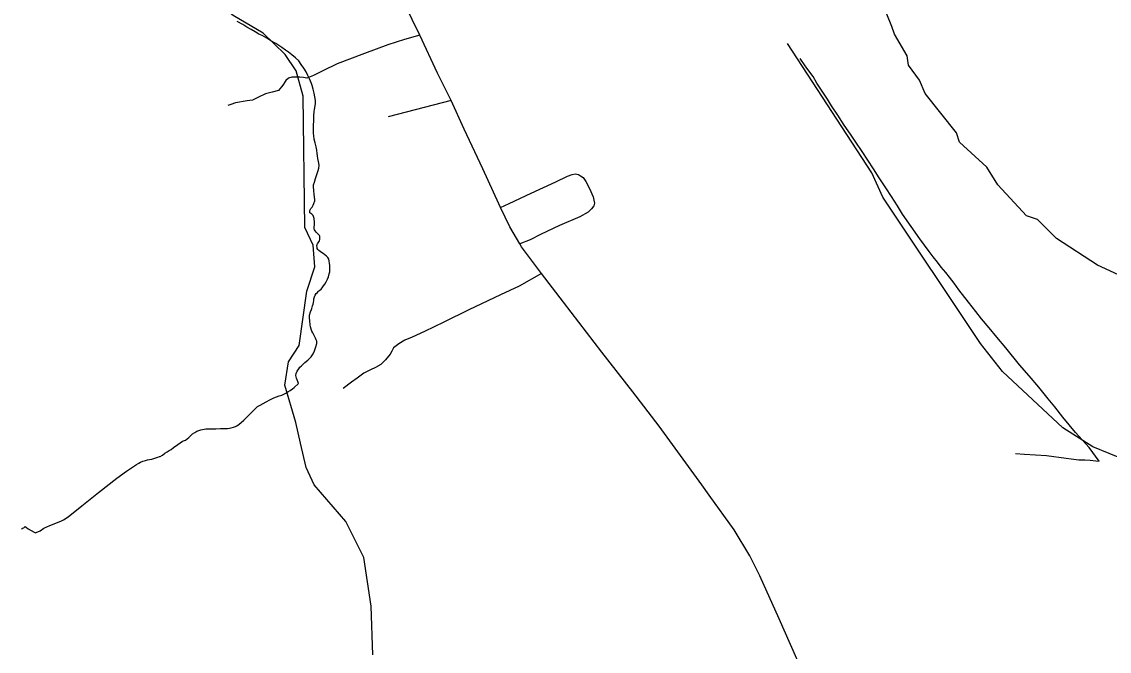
# Model space of a CAD drawing. Extents: x 2260773 to 2342389, y 552869 to 618546.
# Drawn here: x 2297726 to 2304413, y 566097 to 569967 of the extents above; entities that cross this region are included whole.
import ezdxf

# ---------------------------------------------------------------- set-up
doc = ezdxf.new("R2010")
doc.units = 0
for name, color, linetype in [('Exist Hydrographic Creek Single Shore', 7, 'Continuous'), ('Exist Hydrographic Misc Water Feature', 7, 'Continuous'), ('Exist Road Non-System Type 51', 7, 'Continuous'), ('Exist Road Secondary Type 51 Attributed', 7, 'Continuous')]:
    doc.layers.add(name, color=color, linetype=linetype)

msp = doc.modelspace()

# ---------------------------------------------------------------- linework, layer by layer
at = {"layer": 'Exist Hydrographic Creek Single Shore'}
msp.add_lwpolyline([(2299885.1, 566075.2), (2299874, 566373.4), (2299829.1, 566673.5), (2299719, 566895.4), (2299525, 567120.6), (2299474, 567226.9), (2299439.1, 567376.4), (2299412, 567503.3), (2299343.1, 567733.5), (2299367.1, 567875.5), (2299432.1, 567976.6), (2299478.1, 568309.9), (2299527.1, 568459.5), (2299517, 568593.7), (2299466, 568703.2), (2299456.9, 569510.1), (2299414.1, 569665.8), (2299346, 569764.8), (2299211.1, 569897.2), (2299026.9, 570004.7), (2298696.6, 570260.6), (2298514.3, 570455.8), (2298399.1, 570596.1)], dxfattribs=at)
at = {"layer": 'Exist Hydrographic Misc Water Feature'}
for points in [[(2304709.1, 568301.2), (2304341.1, 568470.1), (2304089.1, 568633.9), (2303971.2, 568750.6), (2303904.1, 568774.1), (2303727.1, 568963.9), (2303659.1, 569072.7), (2303491.1, 569226.7), (2303474.1, 569285.1), (2303280.1, 569526.6), (2303246.1, 569607.3), (2303178, 569699.7), (2303169.2, 569758.4), (2303093.1, 569889.9), (2303076.1, 569938.4), (2303015, 570090.2)], [(2299510.7, 568827.2), (2299518.7, 568839.4), (2299522.5, 568849.3), (2299528.5, 568865.5), (2299528.3, 568873.6), (2299524.2, 568905.5), (2299521.7, 568929.4), (2299519.3, 568953.2), (2299519.7, 568965.3), (2299525.4, 568981.5), (2299532.8, 569003.5), (2299548.6, 569051.8), (2299552.5, 569067.5), (2299554.3, 569083.8), (2299551.9, 569097.6), (2299549.8, 569107.6), (2299545.9, 569125.6), (2299545.5, 569143.5), (2299543.3, 569157.7), (2299541, 569177.5), (2299536.7, 569197.6), (2299530.8, 569223.2), (2299524.2, 569245.3), (2299522.3, 569265.4), (2299519.9, 569281.2), (2299519.5, 569301.1), (2299522.5, 569389.1), (2299524.4, 569415.2), (2299526.4, 569427), (2299532.2, 569461.4), (2299532, 569483.4), (2299527.5, 569505.1), (2299523.6, 569527.2), (2299517.2, 569552.9), (2299511.1, 569574.9), (2299506.8, 569586.9), (2299494.3, 569616.8), (2299484.4, 569636.5), (2299474, 569658.4), (2299459.6, 569682.4), (2299443.8, 569704.3), (2299429, 569725.9), (2299409, 569745.6), (2299386.8, 569763.5), (2299366.5, 569779.1), (2299348.5, 569793.2), (2299324.3, 569809), (2299288.2, 569832.3), (2299258, 569850.2), (2299233.8, 569865.6), (2299203.7, 569881.5), (2299183.8, 569891.4), (2299161.5, 569904.9), (2299137.3, 569918.7), (2299111, 569934.4), (2299085.2, 569950.1), (2299050.7, 569967.8)], [(2308298.2, 568380.5), (2308090.2, 568286.9), (2307859.1, 568149.5), (2307272.1, 567735.3), (2306726.2, 567404.8), (2306419.1, 567277.6), (2305978.2, 567213.8), (2305645.2, 567210.2), (2304512.1, 567272.7), (2304311.1, 567353.2), (2304126.2, 567470.5), (2303756.1, 567816.5), (2303621.1, 567988.2), (2303020.1, 568889.4), (2302952, 569037.6), (2302435.1, 569833.7)], [(2304350.9, 567266.3), (2304288.2, 567349.5), (2304205.1, 567442.7), (2304128, 567535.9), (2304077.6, 567599), (2304037.2, 567648.9), (2303980.4, 567719.9), (2303919.9, 567789.4), (2303860.8, 567858.7), (2303775.9, 567961.6), (2303721.2, 568029), (2303674.9, 568084.6), (2303627.9, 568140), (2303591.8, 568185.5), (2303546.9, 568243), (2303488.1, 568318.4), (2303459.8, 568359.9), (2303431.3, 568395.9), (2303407.3, 568425.4), (2303378.3, 568459.3), (2303356.6, 568489), (2303330.4, 568522.5), (2303305.4, 568554.3), (2303248.6, 568631.8), (2303193.8, 568708.9), (2303141.5, 568784.6), (2303111, 568836.2), (2303074.3, 568893.6), (2303039.4, 568945.1), (2302997.4, 569006.6), (2302962.5, 569062.5), (2302928.1, 569116), (2302893.6, 569169.4), (2302854.6, 569227.2), (2302822, 569276.7), (2302783.5, 569330.3), (2302743.1, 569392), (2302704.1, 569449.4), (2302680.1, 569491.1), (2302647.1, 569540.7), (2302614.5, 569590.2), (2302592.8, 569630), (2302565.9, 569665.7), (2302543.8, 569695.3), (2302513, 569741.3)], [(2299428.4, 567743.1), (2299426.4, 567749), (2299420.2, 567765), (2299416.3, 567776.9), (2299412, 567793), (2299414.1, 567804.9), (2299419.8, 567819), (2299429.5, 567832.9), (2299435.8, 567842.9), (2299445.7, 567851.2), (2299459.2, 567863.3), (2299467.2, 567871.4), (2299485.2, 567887.4), (2299504.7, 567907.9), (2299518.4, 567926.2), (2299526, 567944.1), (2299533.8, 567968.1), (2299539.8, 567988.3), (2299540, 568004.1), (2299537.3, 568012.1), (2299531.4, 568022), (2299527.7, 568029.8), (2299521.1, 568041.7), (2299515.4, 568053.9), (2299509, 568065.9), (2299504.9, 568077.8), (2299501, 568091.8), (2299498.6, 568103.5), (2299496.7, 568127.8), (2299496.3, 568147.7), (2299495.9, 568163.5), (2299501.8, 568183.7), (2299508, 568197.8), (2299509.8, 568203.6), (2299513.3, 568219.7), (2299517, 568231.8), (2299519.1, 568242), (2299521.1, 568253.9), (2299522.8, 568263.8), (2299526.9, 568275.7), (2299530.8, 568286.1), (2299536.5, 568295.7), (2299544.5, 568302.3), (2299548.4, 568308.1), (2299552.5, 568312), (2299558.2, 568316), (2299566.4, 568324.1), (2299574, 568332.2), (2299582, 568344.4), (2299590.2, 568354.5), (2299598, 568368.4), (2299605.8, 568384.6), (2299611.5, 568398.8), (2299617.1, 568416.6), (2299621.2, 568430.6), (2299621, 568444.8), (2299620.8, 568456.6), (2299621, 568470.8), (2299618.3, 568480.9), (2299616.3, 568496.6), (2299614.2, 568506.6), (2299608.1, 568518.5), (2299600.1, 568526.6), (2299589.8, 568534.2), (2299580.2, 568542.2), (2299569.7, 568548.2), (2299561.7, 568553.9), (2299553.7, 568560), (2299545.9, 568566), (2299541.6, 568574), (2299541.8, 568580), (2299541.2, 568591.8), (2299543.1, 568598), (2299545.5, 568601.8), (2299549, 568608.1), (2299553.5, 568613.9), (2299557, 568619.9), (2299559.3, 568628.1), (2299558.6, 568637.9), (2299558.6, 568648), (2299556.6, 568654), (2299552.7, 568657.9), (2299546.5, 568664.1), (2299536.5, 568673.7), (2299530.8, 568681.5), (2299526.2, 568687.8), (2299524.2, 568693.8), (2299524.4, 568699.4), (2299524, 568705.5), (2299526, 568717.4), (2299526.2, 568723.5), (2299525.6, 568735.7), (2299523.8, 568757.5), (2299519.5, 568769.5), (2299517.8, 568775.4), (2299509.4, 568783.2), (2299497.3, 568793.1), (2299497.1, 568807.3), (2299503.1, 568819.4), (2299510.7, 568827.2)], [(2298432.5, 567244.6), (2298446.6, 567253), (2298456.1, 567258.9), (2298470.4, 567265.3), (2298486.4, 567269.4), (2298498.5, 567273.2), (2298512.5, 567275.6), (2298526, 567277.6), (2298538.1, 567281.8), (2298549.8, 567285.7), (2298562.1, 567290), (2298572.1, 567294.2), (2298578.1, 567294.1), (2298591.6, 567302.1), (2298605.8, 567314.6), (2298619.3, 567322.7), (2298631.8, 567330.6), (2298645.5, 567337), (2298659.5, 567349.1), (2298684.9, 567367.2), (2298714.8, 567387.8), (2298732.7, 567395.7), (2298742.5, 567403.9), (2298752.4, 567412.2), (2298764.3, 567422.1), (2298776.4, 567434.1), (2298790.1, 567442.6), (2298802.2, 567450.5), (2298814.3, 567454.8), (2298828.2, 567458.8), (2298858.2, 567465.2), (2298871.7, 567465.2), (2298896.1, 567463.5), (2298910.3, 567463.9), (2298919.5, 567463.6), (2298948, 567466.3), (2298961.5, 567466.2), (2298991.9, 567466.6), (2299003.8, 567468.8), (2299013.8, 567470.9), (2299027.6, 567474.9), (2299039.9, 567479.2), (2299049.3, 567483), (2299063.4, 567493.5), (2299075.3, 567503.4), (2299091.3, 567517.7), (2299101, 567527.6), (2299111.2, 567537.8), (2299126.8, 567552.1), (2299140.5, 567566.2), (2299154.5, 567580.3), (2299164.5, 567592.2), (2299176.4, 567602.6), (2299192.2, 567610.8), (2299210.1, 567620.6), (2299229.9, 567631), (2299251.7, 567643.2), (2299275.3, 567655.4), (2299293.3, 567661.6), (2299309.7, 567667.7), (2299325.7, 567672.1), (2299337.4, 567678.1), (2299349.5, 567684.4), (2299363, 567692.5), (2299377.2, 567700.5), (2299391.1, 567710.5), (2299400.5, 567718.9), (2299428.4, 567743.1)], [(2303837.1, 567312.8), (2303890.8, 567309.2), (2304026.7, 567300.9), (2304071, 567293.5), (2304102.6, 567289.5), (2304146.9, 567284), (2304178.9, 567280.4), (2304224.8, 567274.7), (2304262.7, 567273.5), (2304294.7, 567271.5), (2304330.8, 567268.1), (2304350.9, 567266.3)], [(2297726.1, 566848.1), (2297727.9, 566854.3), (2297738, 566856.5), (2297746.2, 566864.6), (2297756.2, 566858.6), (2297765.9, 566850.6), (2297802.4, 566829), (2297810.2, 566825), (2297818, 566829), (2297825.9, 566831.1), (2297840.3, 566837.4), (2297862, 566853.6), (2297899.6, 566869.9), (2297965.6, 566896.4), (2297983.6, 566904.7), (2298011.3, 566922.8), (2298096.2, 566991.5), (2298197.7, 567072.7), (2298311.1, 567161.5), (2298371, 567204), (2298432.5, 567244.6)]]:
    msp.add_lwpolyline(points, dxfattribs=at)
at = {"layer": 'Exist Road Non-System Type 51'}
msp.add_line((2300366.8, 569482.2), (2299978.5, 569382.1), dxfattribs=at)
for points in [[(2300174, 569885.1), (2300078.5, 569857.7), (2299977.8, 569825.3), (2299832.8, 569772.4), (2299665.6, 569709.2), (2299576.9, 569664.9), (2299520.6, 569635.8), (2299478, 569620.5), (2299459.2, 569623.9), (2299435.3, 569625.6), (2299414.9, 569627.3), (2299385.9, 569625.6), (2299367.1, 569620.5), (2299350, 569605.1), (2299331.3, 569577.8), (2299304, 569543.7), (2299266.4, 569533.4), (2299225.5, 569523.2), (2299181.1, 569502.7), (2299145.3, 569485.6), (2299111.2, 569480.5), (2299039.5, 569468.6), (2299012.2, 569458.3), (2298993.5, 569451.5)], [(2300669.5, 568824.5), (2300723.4, 568850.6), (2300858.2, 568913.8), (2301010, 568982.1), (2301081.6, 569017.9), (2301110.6, 569028.2), (2301129.4, 569031.6), (2301149.9, 569028.2), (2301161.8, 569019.6), (2301178.9, 569009.4), (2301194.2, 568985.5), (2301216.4, 568941.1), (2301238.6, 568891.6), (2301243.7, 568871.1), (2301247.1, 568852.3), (2301243.7, 568835.3), (2301228.4, 568816.5), (2301207.9, 568796), (2301156.7, 568768.7), (2301032.2, 568714.1), (2300916.2, 568659.4), (2300853, 568627), (2300787.6, 568601.2)], [(2300922.3, 568420.1), (2300784.8, 568341.9), (2300668.8, 568289), (2300474.3, 568196.9), (2300320.8, 568120), (2300203, 568063.7), (2300126.3, 568027.9), (2300081.9, 568009.1), (2300044.4, 567986.9), (2300012, 567963), (2300001.7, 567942.5), (2299991.5, 567923.7), (2299962.5, 567887.9), (2299933.5, 567860.6), (2299901.1, 567841.8), (2299870.4, 567828.1), (2299829.4, 567807.7), (2299788.5, 567776.9), (2299752.7, 567751.3), (2299703.2, 567712.1)]]:
    msp.add_lwpolyline(points, dxfattribs=at)
at = {"layer": 'Exist Road Secondary Type 51 Attributed'}
msp.add_lwpolyline([(2302523.2, 565981.2), (2302383.3, 566297), (2302263.9, 566559.9), (2302202.5, 566682.8), (2302106.6, 566844.2), (2301953, 567057.4), (2301907.9, 567120), (2301644.6, 567479.9), (2301482.6, 567691.6), (2301293.2, 567935.7), (2301057.8, 568242.9), (2300922.3, 568420.1), (2300885.5, 568468.3), (2300798.4, 568582.6), (2300787.6, 568601.2), (2300726.8, 568705.5), (2300669.5, 568824.5), (2300658.6, 568847.2), (2300561.3, 569062.3), (2300447, 569306.4), (2300366.8, 569482.2), (2300283.2, 569651.2), (2300174, 569885.1), (2300033.6, 570170.5)], dxfattribs=at)

doc.saveas('drawing.dxf')
